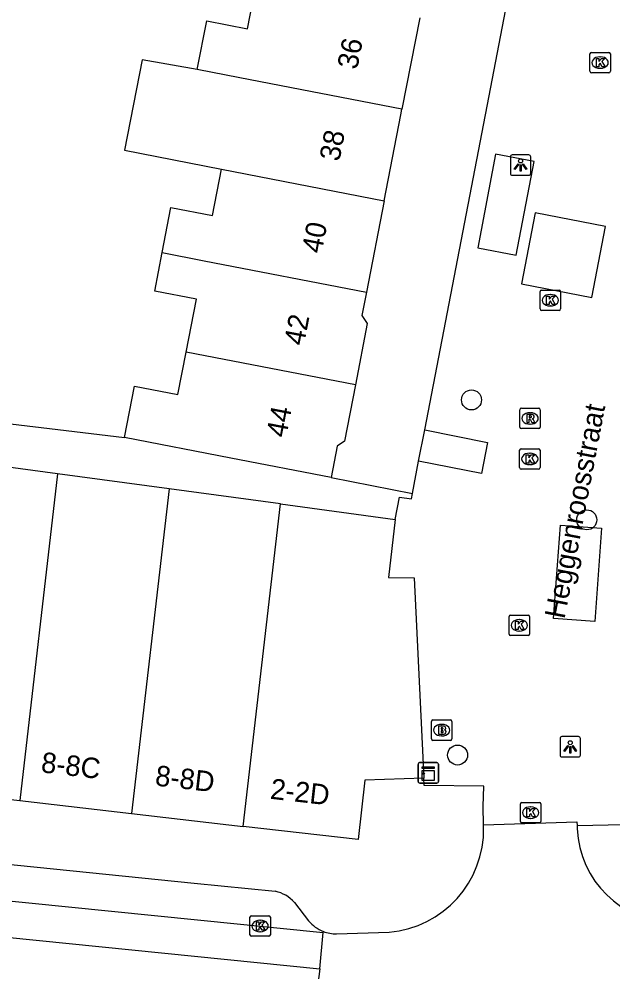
# Model space of a CAD drawing. Extents: x 162250 to 162654, y 380744 to 381605.
# Drawn here: x 162347.89 to 162376.95, y 381208.05 to 381254.68 of the extents above; entities that cross this region are included whole.
import ezdxf

# ---------------------------------------------------------------- set-up
doc = ezdxf.new("R2010")
doc.units = 0
for name, color, linetype in [('IMGEO_Boom', 7, 'Continuous'), ('IMGEO_Brandkraan', 7, 'Continuous'), ('IMGEO_Kast', 7, 'Continuous'), ('IMGEO_Kolk', 7, 'Continuous'), ('IMGEO_Lichtpunt', 7, 'Continuous'), ('IMGEO_Openbare_ruimte_label', 7, 'Continuous'), ('IMGEO_Pand', 7, 'Continuous'), ('IMGEO_Pand_nummerreeks', 7, 'Continuous'), ('IMGEO_Parkeervlak_open', 7, 'Continuous'), ('IMGEO_Rijbaan_lokaal_gesloten', 7, 'Continuous'), ('IMGEO_Rioolput', 7, 'Continuous'), ('IMGEO_Voetpad_open', 7, 'Continuous'), ('IMGEO_Woonerf_open', 7, 'Continuous')]:
    doc.layers.add(name, color=color, linetype=linetype)

msp = doc.modelspace()

# ---------------------------------------------------------------- linework, layer by layer
at = {"layer": 'IMGEO_Boom'}
for centre in [(162370.025, 381236.043), (162375.666, 381230.174), (162369.345, 381218.665)]:
    msp.add_circle(centre, 0.489, dxfattribs=at)
at = {"layer": 'IMGEO_Brandkraan'}
for p, q in [((162368.14, 381220.382), (162368.992, 381220.382)), ((162368.065, 381219.456), (162368.065, 381220.308)), ((162368.553, 381220.162), (162368.578, 381220.162)), ((162369.066, 381220.308), (162369.066, 381219.456)), ((162368.576, 381219.602), (162368.551, 381219.602)), ((162368.992, 381219.382), (162368.14, 381219.382))]:
    msp.add_line(p, q, dxfattribs=at)
for points in [[(162368.14, 381220.382), (162368.992, 381220.382)], [(162368.065, 381219.456), (162368.065, 381220.308)], [(162368.413, 381220.082), (162368.413, 381219.682), (162368.626, 381219.682)], [(162368.644, 381220.082), (162368.413, 381220.082)], [(162368.592, 381220.001), (162368.538, 381220.001), (162368.538, 381219.925)], [(162368.538, 381219.925), (162368.591, 381219.925)], [(162369.066, 381220.308), (162369.066, 381219.456)], [(162368.6, 381219.849), (162368.538, 381219.849), (162368.538, 381219.768)], [(162368.538, 381219.768), (162368.6, 381219.768)], [(162368.992, 381219.382), (162368.14, 381219.382)]]:
    msp.add_lwpolyline(points, dxfattribs=at)
for centre, radius, start, end in [((162368.142, 381220.306), 0.0765, 91.552, 178.448), ((162368.142, 381220.306), 0.0765, 91.552, 178.448), ((162368.99, 381220.306), 0.0765, 1.552, 88.448), ((162368.99, 381220.306), 0.0765, 1.552, 88.448), ((162368.593, 381219.963), 0.0379, 267.8285, 90.9355), ((162368.648, 381219.937), 0.145, 59.4692, 91.5367), ((162368.673, 381219.984), 0.0922, 285.5137, 58.1501), ((162368.678, 381219.792), 0.105, 301.3115, 78.989), ((162368.142, 381219.458), 0.0765, 181.552, 268.448), ((162368.142, 381219.458), 0.0765, 181.552, 268.448), ((162368.601, 381219.808), 0.0404, 269.8759, 90.5077), ((162368.632, 381219.933), 0.251, 268.6676, 293.5347), ((162368.99, 381219.458), 0.0765, 271.552, 358.448), ((162368.99, 381219.458), 0.0765, 271.552, 358.448)]:
    msp.add_arc(centre, radius, start, end, dxfattribs=at)
for centre, major_axis, ratio, start_param, end_param in [((162368.552, 381219.882), (-0.387, 0.002), 0.722429, 4.712389, 7.853982), ((162368.577, 381219.882), (-0.39, 0.002), 0.717154, 1.570796, 4.712389)]:
    msp.add_ellipse(centre, major_axis=major_axis, ratio=ratio, start_param=start_param, end_param=end_param, dxfattribs=at)
at = {"layer": 'IMGEO_Kast'}
for p, q in [((162367.409, 381217.368), (162367.409, 381218.209)), ((162367.409, 381218.209), (162367.409, 381217.368)), ((162367.484, 381218.293), (162368.325, 381218.293)), ((162368.325, 381218.293), (162367.484, 381218.293)), ((162368.409, 381218.218), (162368.409, 381217.377)), ((162368.409, 381217.377), (162368.409, 381218.218)), ((162368.334, 381217.293), (162367.493, 381217.293)), ((162367.493, 381217.293), (162368.334, 381217.293))]:
    msp.add_line(p, q, dxfattribs=at)
for points in [[(162367.604, 381218.083), (162368.204, 381218.083), (162368.204, 381217.998), (162367.604, 381217.998), (162367.604, 381218.083)], [(162367.604, 381217.908), (162368.204, 381217.908), (162368.204, 381217.419), (162367.604, 381217.419), (162367.604, 381217.908)]]:
    msp.add_lwpolyline(points, dxfattribs=at)
msp.add_circle((162367.688, 381217.757), 0.0377, dxfattribs=at)
for centre, start, end in [((162367.487, 381218.215), 92.4484, 184.2845), ((162367.487, 381218.215), 92.4484, 184.2845), ((162368.331, 381218.215), 2.4484, 94.2845), ((162368.331, 381218.215), 2.4484, 94.2845), ((162367.487, 381217.371), 182.4484, 274.2845), ((162367.487, 381217.371), 182.4484, 274.2845), ((162368.331, 381217.371), 272.4484, 4.2845), ((162368.331, 381217.371), 272.4484, 4.2845)]:
    msp.add_arc(centre, 0.0779, start, end, dxfattribs=at)
at = {"layer": 'IMGEO_Kolk'}
for p, q in [((162375.893, 381253.049), (162376.745, 381253.049)), ((162375.818, 381252.123), (162375.818, 381252.975)), ((162376.306, 381252.829), (162376.331, 381252.829)), ((162376.819, 381252.975), (162376.819, 381252.123)), ((162376.745, 381252.049), (162375.893, 381252.049)), ((162376.329, 381252.269), (162376.304, 381252.269)), ((162373.381, 381240.493), (162373.381, 381241.345)), ((162373.456, 381241.419), (162374.308, 381241.419)), ((162374.382, 381241.345), (162374.382, 381240.493)), ((162373.869, 381241.199), (162373.894, 381241.199)), ((162374.308, 381240.419), (162373.456, 381240.419)), ((162373.892, 381240.639), (162373.867, 381240.639)), ((162372.379, 381232.728), (162372.379, 381233.58)), ((162372.454, 381233.654), (162373.306, 381233.654)), ((162372.867, 381233.434), (162372.892, 381233.434)), ((162373.38, 381233.58), (162373.38, 381232.728)), ((162373.306, 381232.654), (162372.454, 381232.654)), ((162372.89, 381232.874), (162372.865, 381232.874)), ((162371.938, 381225.512), (162372.79, 381225.512)), ((162371.863, 381224.586), (162371.863, 381225.438)), ((162372.351, 381225.292), (162372.376, 381225.292)), ((162372.864, 381225.438), (162372.864, 381224.586)), ((162372.374, 381224.732), (162372.349, 381224.732)), ((162372.79, 381224.512), (162371.938, 381224.512)), ((162372.42, 381215.42), (162372.42, 381216.272)), ((162372.495, 381216.346), (162373.347, 381216.346)), ((162373.421, 381216.272), (162373.421, 381215.42)), ((162372.908, 381216.126), (162372.933, 381216.126)), ((162373.347, 381215.346), (162372.495, 381215.346)), ((162372.931, 381215.566), (162372.906, 381215.566)), ((162359.182, 381209.872), (162359.182, 381210.724)), ((162359.257, 381210.798), (162360.109, 381210.798)), ((162359.67, 381210.578), (162359.695, 381210.578)), ((162360.183, 381210.724), (162360.183, 381209.872)), ((162360.109, 381209.798), (162359.257, 381209.798)), ((162359.693, 381210.018), (162359.668, 381210.018))]:
    msp.add_line(p, q, dxfattribs=at)
for points in [[(162375.893, 381253.049), (162376.745, 381253.049)], [(162375.818, 381252.123), (162375.818, 381252.975)], [(162376.139, 381252.749), (162376.262, 381252.749), (162376.262, 381252.598), (162376.392, 381252.749), (162376.556, 381252.749), (162376.41, 381252.598), (162376.563, 381252.349), (162376.411, 381252.349), (162376.326, 381252.513), (162376.262, 381252.446), (162376.262, 381252.349), (162376.139, 381252.349), (162376.139, 381252.749)], [(162376.819, 381252.975), (162376.819, 381252.123)], [(162376.745, 381252.049), (162375.893, 381252.049)], [(162373.381, 381240.493), (162373.381, 381241.345)], [(162373.456, 381241.419), (162374.308, 381241.419)], [(162374.382, 381241.345), (162374.382, 381240.493)], [(162373.702, 381241.119), (162373.825, 381241.119), (162373.825, 381240.968), (162373.955, 381241.119), (162374.119, 381241.119), (162373.973, 381240.968), (162374.126, 381240.719), (162373.974, 381240.719), (162373.889, 381240.883), (162373.825, 381240.816), (162373.825, 381240.719), (162373.702, 381240.719), (162373.702, 381241.119)], [(162374.308, 381240.419), (162373.456, 381240.419)], [(162372.379, 381232.728), (162372.379, 381233.58)], [(162372.454, 381233.654), (162373.306, 381233.654)], [(162373.38, 381233.58), (162373.38, 381232.728)], [(162372.7, 381233.354), (162372.823, 381233.354), (162372.823, 381233.203), (162372.953, 381233.354), (162373.117, 381233.354), (162372.971, 381233.203), (162373.124, 381232.954), (162372.972, 381232.954), (162372.887, 381233.118), (162372.823, 381233.051), (162372.823, 381232.954), (162372.7, 381232.954), (162372.7, 381233.354)], [(162373.306, 381232.654), (162372.454, 381232.654)], [(162371.938, 381225.512), (162372.79, 381225.512)], [(162371.863, 381224.586), (162371.863, 381225.438)], [(162372.184, 381225.212), (162372.307, 381225.212), (162372.307, 381225.061), (162372.437, 381225.212), (162372.601, 381225.212), (162372.455, 381225.061), (162372.608, 381224.812), (162372.456, 381224.812), (162372.371, 381224.976), (162372.307, 381224.909), (162372.307, 381224.812), (162372.184, 381224.812), (162372.184, 381225.212)], [(162372.864, 381225.438), (162372.864, 381224.586)], [(162372.79, 381224.512), (162371.938, 381224.512)], [(162372.42, 381215.42), (162372.42, 381216.272)], [(162372.495, 381216.346), (162373.347, 381216.346)], [(162373.421, 381216.272), (162373.421, 381215.42)], [(162372.741, 381216.046), (162372.864, 381216.046), (162372.864, 381215.895), (162372.994, 381216.046), (162373.158, 381216.046), (162373.012, 381215.895), (162373.165, 381215.646), (162373.013, 381215.646), (162372.928, 381215.81), (162372.864, 381215.743), (162372.864, 381215.646), (162372.741, 381215.646), (162372.741, 381216.046)], [(162373.347, 381215.346), (162372.495, 381215.346)], [(162359.182, 381209.872), (162359.182, 381210.724)], [(162359.257, 381210.798), (162360.109, 381210.798)], [(162360.183, 381210.724), (162360.183, 381209.872)], [(162359.503, 381210.498), (162359.626, 381210.498), (162359.626, 381210.347), (162359.756, 381210.498), (162359.92, 381210.498), (162359.774, 381210.347), (162359.927, 381210.098), (162359.775, 381210.098), (162359.69, 381210.262), (162359.626, 381210.195), (162359.626, 381210.098), (162359.503, 381210.098), (162359.503, 381210.498)], [(162360.109, 381209.798), (162359.257, 381209.798)]]:
    msp.add_lwpolyline(points, dxfattribs=at)
for centre, start, end in [((162375.895, 381252.973), 91.552, 178.448), ((162375.895, 381252.973), 91.552, 178.448), ((162376.743, 381252.973), 1.552, 88.448), ((162376.743, 381252.973), 1.552, 88.448), ((162375.895, 381252.125), 181.552, 268.448), ((162375.895, 381252.125), 181.552, 268.448), ((162376.743, 381252.125), 271.552, 358.448), ((162376.743, 381252.125), 271.552, 358.448), ((162373.458, 381241.343), 91.552, 178.448), ((162373.458, 381241.343), 91.552, 178.448), ((162374.306, 381241.343), 1.552, 88.448), ((162374.306, 381241.343), 1.552, 88.448), ((162373.458, 381240.495), 181.552, 268.448), ((162373.458, 381240.495), 181.552, 268.448), ((162374.306, 381240.495), 271.552, 358.448), ((162374.306, 381240.495), 271.552, 358.448), ((162372.456, 381233.578), 91.552, 178.448), ((162372.456, 381233.578), 91.552, 178.448), ((162373.304, 381233.578), 1.552, 88.448), ((162373.304, 381233.578), 1.552, 88.448), ((162372.456, 381232.73), 181.552, 268.448), ((162372.456, 381232.73), 181.552, 268.448), ((162373.304, 381232.73), 271.552, 358.448), ((162373.304, 381232.73), 271.552, 358.448), ((162371.94, 381225.436), 91.552, 178.448), ((162371.94, 381225.436), 91.552, 178.448), ((162372.788, 381225.436), 1.552, 88.448), ((162372.788, 381225.436), 1.552, 88.448), ((162371.94, 381224.588), 181.552, 268.448), ((162371.94, 381224.588), 181.552, 268.448), ((162372.788, 381224.588), 271.552, 358.448), ((162372.788, 381224.588), 271.552, 358.448), ((162372.497, 381216.27), 91.552, 178.448), ((162372.497, 381216.27), 91.552, 178.448), ((162373.345, 381216.27), 1.552, 88.448), ((162373.345, 381216.27), 1.552, 88.448), ((162372.497, 381215.422), 181.552, 268.448), ((162372.497, 381215.422), 181.552, 268.448), ((162373.345, 381215.422), 271.552, 358.448), ((162373.345, 381215.422), 271.552, 358.448), ((162359.259, 381210.722), 91.552, 178.448), ((162359.259, 381210.722), 91.552, 178.448), ((162360.107, 381210.722), 1.552, 88.448), ((162360.107, 381210.722), 1.552, 88.448), ((162359.259, 381209.874), 181.552, 268.448), ((162359.259, 381209.874), 181.552, 268.448), ((162360.107, 381209.874), 271.552, 358.448), ((162360.107, 381209.874), 271.552, 358.448)]:
    msp.add_arc(centre, 0.0765, start, end, dxfattribs=at)
for centre, major_axis, ratio, start_param, end_param in [((162376.305, 381252.549), (-0.387, 0.002), 0.722429, 4.712389, 7.853982), ((162376.33, 381252.549), (-0.39, 0.002), 0.717154, 1.570796, 4.712389), ((162373.868, 381240.919), (-0.387, 0.002), 0.722429, 4.712389, 7.853982), ((162373.893, 381240.919), (-0.39, 0.002), 0.717154, 1.570796, 4.712389), ((162372.866, 381233.154), (-0.387, 0.002), 0.722429, 4.712389, 7.853982), ((162372.891, 381233.154), (-0.39, 0.002), 0.717154, 1.570796, 4.712389), ((162372.35, 381225.012), (-0.387, 0.002), 0.722429, 4.712389, 7.853982), ((162372.375, 381225.012), (-0.39, 0.002), 0.717154, 1.570796, 4.712389), ((162372.907, 381215.846), (-0.387, 0.002), 0.722429, 4.712389, 7.853982), ((162372.932, 381215.846), (-0.39, 0.002), 0.717154, 1.570796, 4.712389), ((162359.669, 381210.298), (-0.387, 0.002), 0.722429, 4.712389, 7.853982), ((162359.694, 381210.298), (-0.39, 0.002), 0.717154, 1.570796, 4.712389)]:
    msp.add_ellipse(centre, major_axis=major_axis, ratio=ratio, start_param=start_param, end_param=end_param, dxfattribs=at)
at = {"layer": 'IMGEO_Lichtpunt'}
for p, q in [((162371.927, 381247.937), (162371.927, 381247.13)), ((162371.927, 381247.937), (162371.927, 381247.13)), ((162372.829, 381248.032), (162372.021, 381248.032)), ((162372.829, 381248.032), (162372.021, 381248.032)), ((162372.923, 381247.13), (162372.923, 381247.937)), ((162372.923, 381247.13), (162372.923, 381247.937)), ((162372.021, 381247.036), (162372.829, 381247.036)), ((162372.021, 381247.036), (162372.829, 381247.036)), ((162374.357, 381219.47), (162374.357, 381218.663)), ((162374.357, 381219.47), (162374.357, 381218.663)), ((162375.259, 381219.565), (162374.451, 381219.565)), ((162375.259, 381219.565), (162374.451, 381219.565)), ((162375.353, 381218.663), (162375.353, 381219.47)), ((162375.353, 381218.663), (162375.353, 381219.47)), ((162374.451, 381218.569), (162375.259, 381218.569)), ((162374.451, 381218.569), (162375.259, 381218.569))]:
    msp.add_line(p, q, dxfattribs=at)
for points in [[(162372.301, 381247.601), (162372.34, 381247.573), (162372.152, 381247.311), (162372.114, 381247.338), (162372.301, 381247.601)], [(162372.403, 381247.553), (162372.45, 381247.553), (162372.45, 381247.231), (162372.403, 381247.231), (162372.403, 381247.553)], [(162372.513, 381247.573), (162372.551, 381247.6), (162372.738, 381247.338), (162372.699, 381247.31), (162372.513, 381247.573)], [(162374.731, 381219.134), (162374.77, 381219.106), (162374.582, 381218.844), (162374.544, 381218.871), (162374.731, 381219.134)], [(162374.833, 381219.086), (162374.88, 381219.086), (162374.88, 381218.764), (162374.833, 381218.764), (162374.833, 381219.086)], [(162374.943, 381219.106), (162374.981, 381219.133), (162375.168, 381218.871), (162375.129, 381218.843), (162374.943, 381219.106)]]:
    msp.add_lwpolyline(points, dxfattribs=at)
for centre in [(162372.426, 381247.735), (162374.856, 381219.268)]:
    msp.add_circle(centre, 0.0994, dxfattribs=at)
for centre, start, end in [((162372.021, 381247.937), 90, 180), ((162372.021, 381247.937), 90, 180), ((162372.829, 381247.937), 0, 90), ((162372.829, 381247.937), 0, 90), ((162372.021, 381247.13), 180, 270), ((162372.021, 381247.13), 180, 270), ((162372.829, 381247.13), 270, 0), ((162372.829, 381247.13), 270, 360), ((162374.451, 381219.47), 90, 180), ((162374.451, 381219.47), 90, 180), ((162375.259, 381219.47), 0, 90), ((162375.259, 381219.47), 0, 90), ((162374.451, 381218.663), 180, 270), ((162374.451, 381218.663), 180, 270), ((162375.259, 381218.663), 270, 0), ((162375.259, 381218.663), 270, 360)]:
    msp.add_arc(centre, 0.0946, start, end, dxfattribs=at)
at = {"layer": 'IMGEO_Pand'}
for points in [[(162356.605, 381252.211), (162357.067, 381254.584), (162359.068, 381254.194), (162359.477, 381256.297)], [(162367.492, 381254.737), (162366.622, 381250.263)], [(162356.605, 381252.211), (162353.914, 381252.689), (162353.052, 381248.259), (162357.792, 381247.337)], [(162366.622, 381250.263), (162358.691, 381251.805), (162356.605, 381252.211)], [(162365.752, 381245.788), (162366.571, 381250), (162366.622, 381250.263)], [(162354.893, 381243.256), (162355.32, 381245.454), (162357.35, 381245.06), (162357.792, 381247.337)], [(162357.792, 381247.337), (162365.752, 381245.788)], [(162365.752, 381245.788), (162364.882, 381241.313)], [(162356.061, 381238.385), (162356.564, 381240.972), (162354.526, 381241.368), (162354.893, 381243.256)], [(162354.893, 381243.256), (162356.951, 381242.856), (162364.882, 381241.313)], [(162364.882, 381241.313), (162364.66, 381240.172), (162364.927, 381239.776), (162364.343, 381236.774)], [(162353.045, 381234.205), (162353.535, 381236.722), (162355.657, 381236.309), (162356.061, 381238.385)], [(162364.343, 381236.774), (162356.061, 381238.385)], [(162364.343, 381236.774), (162363.807, 381234.018), (162363.45, 381233.777), (162363.151, 381232.24)], [(162363.151, 381232.24), (162358.243, 381233.194), (162353.045, 381234.205)], [(162349.776, 381232.424), (162344.319, 381233.16)], [(162349.776, 381232.424), (162347.918, 381216.432)], [(162355.231, 381231.687), (162349.776, 381232.424)], [(162355.231, 381231.687), (162353.386, 381215.798)], [(162360.685, 381230.951), (162355.231, 381231.687)], [(162358.853, 381215.163), (162360.685, 381230.951)], [(162360.685, 381230.951), (162366.289, 381230.194)], [(162366.289, 381230.194), (162365.959, 381227.353), (162367.22, 381227.336), (162367.685, 381217.537)], [(162367.685, 381217.537), (162364.799, 381217.436), (162364.48, 381214.53), (162358.853, 381215.163)], [(162342.451, 381217.067), (162347.918, 381216.432)], [(162347.918, 381216.432), (162353.386, 381215.798)], [(162353.386, 381215.798), (162358.853, 381215.163)]]:
    msp.add_lwpolyline(points, dxfattribs=at)
at = {"layer": 'IMGEO_Parkeervlak_open'}
for points in [[(162373.091, 381247.715), (162371.202, 381248.075), (162370.329, 381243.491), (162372.218, 381243.132), (162373.091, 381247.715)], [(162367.44, 381233.038), (162367.737, 381234.584)], [(162367.737, 381234.584), (162370.816, 381233.956), (162370.508, 381232.447), (162367.44, 381233.038)], [(162374.375, 381229.915), (162376.388, 381229.769), (162376.058, 381225.2), (162374.045, 381225.345), (162374.375, 381229.915)]]:
    msp.add_lwpolyline(points, dxfattribs=at)
at = {"layer": 'IMGEO_Rijbaan_lokaal_gesloten'}
for points in [[(162370.616, 381215.251), (162375.185, 381215.391), (162375.189, 381215.21)], [(162370.62, 381215.127), (162370.616, 381215.251)], [(162375.189, 381215.21), (162375.193, 381215.058)], [(162323.345, 381213.916), (162331.839, 381213.09), (162362.771, 381209.983)], [(162322.72, 381212.237), (162362.607, 381208.202)], [(162362.607, 381208.202), (162362.771, 381209.983)], [(162362.771, 381209.983), (162362.776, 381210.033)], [(162363.427, 381209.909), (162365.999, 381209.993)], [(162362.607, 381208.202), (162362.253, 381205.457)]]:
    msp.add_lwpolyline(points, dxfattribs=at)
for centre, radius, start, end in [((162365.556, 381215.039), 5.065, 275.0207, 0.9999), ((162380.015, 381215.273), 4.827, 182.5542, 268.8207), ((162363.435, 381211.724), 1.815, 248.6978, 269.7336)]:
    msp.add_arc(centre, radius, start, end, dxfattribs=at)
at = {"layer": 'IMGEO_Rioolput'}
for p, q in [((162372.391, 381234.71), (162372.391, 381235.562)), ((162372.466, 381235.636), (162373.318, 381235.636)), ((162372.879, 381235.416), (162372.904, 381235.416)), ((162373.392, 381235.562), (162373.392, 381234.71)), ((162372.902, 381234.856), (162372.877, 381234.856)), ((162373.318, 381234.636), (162372.466, 381234.636))]:
    msp.add_line(p, q, dxfattribs=at)
for points in [[(162372.391, 381234.71), (162372.391, 381235.562)], [(162372.466, 381235.636), (162373.318, 381235.636)], [(162372.98, 381235.334), (162372.728, 381235.336), (162372.728, 381234.936)], [(162373.392, 381235.562), (162373.392, 381234.71)], [(162372.728, 381234.936), (162372.852, 381234.936), (162372.852, 381235.098), (162372.863, 381235.098)], [(162372.906, 381235.255), (162372.852, 381235.255), (162372.852, 381235.174)], [(162372.852, 381235.174), (162372.904, 381235.174)], [(162372.91, 381235.069), (162372.981, 381234.936), (162373.121, 381234.936), (162373.056, 381235.062)], [(162373.318, 381234.636), (162372.466, 381234.636)]]:
    msp.add_lwpolyline(points, dxfattribs=at)
for centre, radius, start, end in [((162372.468, 381235.56), 0.0765, 91.552, 178.448), ((162372.468, 381235.56), 0.0765, 91.552, 178.448), ((162372.979, 381235.224), 0.109, 350.3612, 89.416), ((162373.316, 381235.56), 0.0765, 1.552, 88.448), ((162373.316, 381235.56), 0.0765, 1.552, 88.448), ((162372.862, 381235.045), 0.0533, 26.0293, 88.6989), ((162372.888, 381235.363), 0.19, 274.7715, 282.9687), ((162372.912, 381235.159), 0.0964, 77.0061, 93.1865), ((162372.926, 381235.216), 0.0378, 276.6634, 79.6772), ((162372.977, 381235.224), 0.112, 277.5842, 350.9817), ((162372.961, 381235.009), 0.108, 29.5134, 73.7905), ((162372.468, 381234.712), 0.0765, 181.552, 268.448), ((162372.468, 381234.712), 0.0765, 181.552, 268.448), ((162373.316, 381234.712), 0.0765, 271.552, 358.448), ((162373.316, 381234.712), 0.0765, 271.552, 358.448)]:
    msp.add_arc(centre, radius, start, end, dxfattribs=at)
for centre, major_axis, ratio, start_param, end_param in [((162372.878, 381235.136), (-0.387, 0.002), 0.722429, 4.712389, 7.853982), ((162372.903, 381235.136), (-0.39, 0.002), 0.717154, 1.570796, 4.712389)]:
    msp.add_ellipse(centre, major_axis=major_axis, ratio=ratio, start_param=start_param, end_param=end_param, dxfattribs=at)
at = {"layer": 'IMGEO_Voetpad_open'}
for points in [[(162344.19, 381235.26), (162353.045, 381234.205)], [(162363.151, 381232.24), (162367.137, 381231.465)], [(162366.289, 381230.194), (162366.508, 381231.291), (162367.086, 381231.202), (162367.137, 381231.465)], [(162370.616, 381215.251), (162370.591, 381216.147), (162370.622, 381217.138), (162367.703, 381217.175), (162367.685, 381217.537)], [(162327.117, 381215.383), (162331.475, 381214.935), (162356.455, 381212.391), (162360.426, 381211.995)], [(162375.189, 381215.21), (162377.478, 381215.273)], [(162361.357, 381211.45), (162362.052, 381210.559)]]:
    msp.add_lwpolyline(points, dxfattribs=at)
for centre, radius, start, end in [((162360.09, 381210.353), 1.676, 40.8783, 78.4329), ((162363.43, 381211.694), 1.786, 219.4879, 248.5138)]:
    msp.add_arc(centre, radius, start, end, dxfattribs=at)
at = {"layer": 'IMGEO_Woonerf_open'}
for points in [[(162367.737, 381234.584), (162370.707, 381250), (162376.034, 381277.653), (162374.209, 381277.94), (162374.566, 381279.763)], [(162376.587, 381244.53), (162373.14, 381245.193), (162372.471, 381241.717), (162375.917, 381241.053), (162376.587, 381244.53)], [(162367.137, 381231.465), (162367.44, 381233.038)]]:
    msp.add_lwpolyline(points, dxfattribs=at)

# ---------------------------------------------------------------- texts
at = {"layer": 'IMGEO_Openbare_ruimte_label'}
msp.add_text('Heggenroosstraat', height=1, rotation=79.1621, dxfattribs=at).set_placement((162374.575, 381225.291))
at = {"layer": 'IMGEO_Pand_nummerreeks'}
for s, rotation, p in [('36', 78.9881, (162364.428, 381252.176)), ('38', 79.0968, (162363.558, 381247.679)), ('40', 79.0986, (162362.69, 381243.173)), ('42', 79.0986, (162361.821, 381238.661)), ('44', 79.0986, (162360.954, 381234.158)), ('8-8C', 353.3881, (162348.93, 381217.824)), ('8-8D', 353.3766, (162354.513, 381217.177)), ('2-2D', 353.5829, (162360.143, 381216.527))]:
    msp.add_text(s, height=1, rotation=rotation, dxfattribs=at).set_placement(p)

doc.saveas('drawing.dxf')
